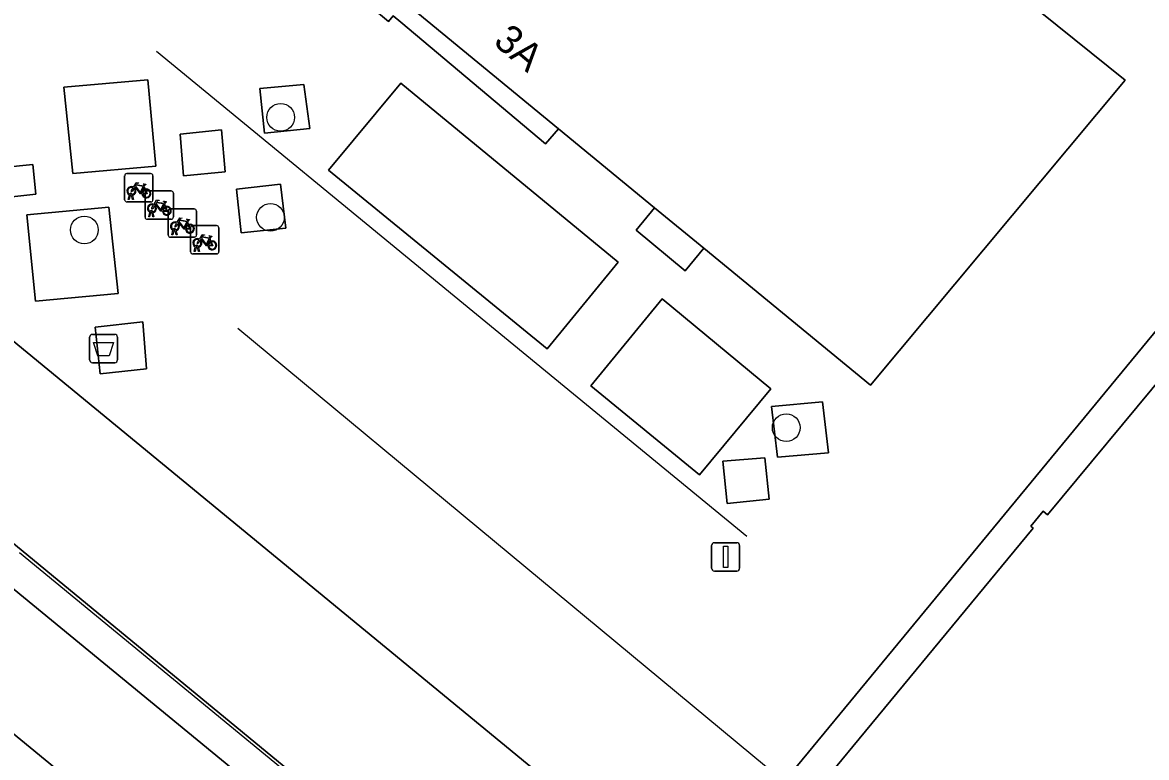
# Model space of a CAD drawing. Extents: x 161772 to 163126, y 383092 to 383917.
# Drawn here: x 161997.2 to 162036.88, y 383246.72 to 383272.69 of the extents above; entities that cross this region are included whole.
import ezdxf

# ---------------------------------------------------------------- set-up
doc = ezdxf.new("R2010")
doc.units = 0
for name, color, linetype in [('IMGEO_Afval_apart_plaats', 7, 'Continuous'), ('IMGEO_Boom', 7, 'Continuous'), ('IMGEO_Erf', 7, 'Continuous'), ('IMGEO_Fietsenrek', 7, 'Continuous'), ('IMGEO_Groenvoorziening', 7, 'Continuous'), ('IMGEO_Lichtmast', 7, 'Continuous'), ('IMGEO_Lijnafwatering', 7, 'Continuous'), ('IMGEO_Pand', 7, 'Continuous'), ('IMGEO_Pand_nummerreeks', 7, 'Continuous'), ('IMGEO_Parkeervlak_gesloten', 7, 'Continuous'), ('IMGEO_Rijbaan_lokaal_open', 7, 'Continuous'), ('IMGEO_Voetpad_gesloten', 7, 'Continuous')]:
    doc.layers.add(name, color=color, linetype=linetype)

msp = doc.modelspace()

# ---------------------------------------------------------------- linework, layer by layer
at = {"layer": 'IMGEO_Afval_apart_plaats'}
for p, q in [((161999.567, 383260.77), (161999.567, 383261.57)), ((161999.567, 383261.57), (161999.567, 383260.77)), ((161999.667, 383261.67), (162000.457, 383261.67)), ((162000.457, 383261.67), (161999.667, 383261.67)), ((162000.557, 383261.57), (162000.557, 383260.77)), ((162000.557, 383260.77), (162000.557, 383261.57)), ((162000.457, 383260.67), (161999.667, 383260.67)), ((161999.667, 383260.67), (162000.457, 383260.67))]:
    msp.add_line(p, q, dxfattribs=at)
msp.add_lwpolyline([(161999.71, 383261.384), (162000.414, 383261.384), (162000.265, 383260.914), (161999.859, 383260.914), (161999.71, 383261.384)], dxfattribs=at)
for centre, start, end in [((161999.667, 383261.57), 90, 180), ((161999.667, 383261.57), 90, 180), ((162000.457, 383261.57), 0, 90), ((162000.457, 383261.57), 360, 90), ((161999.667, 383260.77), 180, 270), ((161999.667, 383260.77), 180, 270), ((162000.457, 383260.77), 270, 0), ((162000.457, 383260.77), 270, 0)]:
    msp.add_arc(centre, 0.1, start, end, dxfattribs=at)
at = {"layer": 'IMGEO_Boom'}
for centre in [(162006.314, 383269.338), (162005.957, 383265.808), (161999.387, 383265.361), (162024.163, 383258.375)]:
    msp.add_circle(centre, 0.489, dxfattribs=at)
at = {"layer": 'IMGEO_Erf'}
for points in [[(162100.456, 383238.097), (162111.993, 383252.292), (162112.228, 383252.578), (162118.339, 383260.004), (162114.439, 383263.213), (162114.338, 383263.296), (162092.847, 383280.981), (162088.992, 383283.992), (162067.794, 383258.294), (162049.772, 383273.051), (162070.949, 383298.816), (162069.017, 383300.403), (162024.178, 383245.963)], [(162025.005, 383245.286), (162032.884, 383254.827), (162032.799, 383254.897), (162033.229, 383255.427), (162033.392, 383255.294), (162037.586, 383260.356)]]:
    msp.add_lwpolyline(points, dxfattribs=at)
for points in [[(162012.84, 383275.431), (162009.111, 383278.492), (162006.887, 383275.781), (162007.901, 383274.927), (162007.748, 383274.718), (162010.119, 383272.72), (162010.293, 383272.927), (162010.561, 383272.701), (162015.661, 383268.403), (162016.121, 383268.939), (162010.962, 383273.181)], [(162021.258, 383264.714), (162019.517, 383266.146), (162018.866, 383265.355), (162020.598, 383263.911)]]:
    msp.add_lwpolyline(points, close=True, dxfattribs=at)
at = {"layer": 'IMGEO_Fietsenrek'}
for p, q in [((162000.808, 383266.427), (162000.808, 383267.268)), ((162000.808, 383267.268), (162000.808, 383266.427)), ((162000.883, 383267.352), (162001.724, 383267.352)), ((162001.724, 383267.352), (162000.883, 383267.352)), ((162001.808, 383267.277), (162001.808, 383266.436)), ((162001.808, 383266.436), (162001.808, 383267.277)), ((162001.495, 383266.901), (162001.531, 383266.806)), ((162000.935, 383266.436), (162000.974, 383266.596)), ((162001.004, 383266.584), (162000.969, 383266.436)), ((162001.046, 383266.608), (162001.045, 383266.612)), ((162001.087, 383266.436), (162001.053, 383266.578)), ((162001.077, 383266.619), (162001.078, 383266.612)), ((162001.085, 383266.582), (162001.12, 383266.436)), ((162001.529, 383265.812), (162001.529, 383266.653)), ((162001.529, 383266.653), (162001.529, 383265.812)), ((162001.604, 383266.737), (162002.445, 383266.737)), ((162002.445, 383266.737), (162001.604, 383266.737)), ((162002.529, 383266.662), (162002.529, 383265.821)), ((162002.529, 383265.821), (162002.529, 383266.662)), ((162001.733, 383266.352), (162000.892, 383266.352)), ((162000.892, 383266.352), (162001.733, 383266.352)), ((162000.969, 383266.436), (162000.935, 383266.436)), ((162001.12, 383266.436), (162001.087, 383266.436)), ((162002.216, 383266.286), (162002.252, 383266.191)), ((162002.419, 383266.104), (162003.26, 383266.104)), ((162003.26, 383266.104), (162002.419, 383266.104)), ((162002.454, 383265.737), (162001.613, 383265.737)), ((162001.613, 383265.737), (162002.454, 383265.737)), ((162001.656, 383265.821), (162001.695, 383265.981)), ((162001.69, 383265.821), (162001.656, 383265.821)), ((162001.725, 383265.969), (162001.69, 383265.821)), ((162001.767, 383265.993), (162001.766, 383265.997)), ((162001.808, 383265.821), (162001.774, 383265.963)), ((162001.798, 383266.004), (162001.799, 383265.997)), ((162001.806, 383265.967), (162001.841, 383265.821)), ((162001.841, 383265.821), (162001.808, 383265.821)), ((162002.344, 383265.179), (162002.344, 383266.02)), ((162002.344, 383266.02), (162002.344, 383265.179)), ((162003.344, 383266.029), (162003.344, 383265.188)), ((162003.344, 383265.188), (162003.344, 383266.029)), ((162002.471, 383265.188), (162002.51, 383265.348)), ((162002.54, 383265.336), (162002.505, 383265.188)), ((162002.582, 383265.36), (162002.581, 383265.364)), ((162002.623, 383265.188), (162002.589, 383265.33)), ((162002.613, 383265.371), (162002.614, 383265.364)), ((162002.621, 383265.334), (162002.656, 383265.188)), ((162003.031, 383265.653), (162003.067, 383265.558)), ((162003.133, 383264.589), (162003.133, 383265.43)), ((162003.133, 383265.43), (162003.133, 383264.589)), ((162003.208, 383265.514), (162004.049, 383265.514)), ((162004.049, 383265.514), (162003.208, 383265.514)), ((162004.133, 383265.439), (162004.133, 383264.598)), ((162004.133, 383264.598), (162004.133, 383265.439)), ((162003.269, 383265.104), (162002.428, 383265.104)), ((162002.428, 383265.104), (162003.269, 383265.104)), ((162002.505, 383265.188), (162002.471, 383265.188)), ((162002.656, 383265.188), (162002.623, 383265.188)), ((162003.82, 383265.063), (162003.856, 383264.968)), ((162004.058, 383264.514), (162003.217, 383264.514)), ((162003.217, 383264.514), (162004.058, 383264.514)), ((162003.26, 383264.598), (162003.299, 383264.758)), ((162003.294, 383264.598), (162003.26, 383264.598)), ((162003.329, 383264.746), (162003.294, 383264.598)), ((162003.371, 383264.77), (162003.37, 383264.774)), ((162003.412, 383264.598), (162003.378, 383264.74)), ((162003.402, 383264.781), (162003.403, 383264.774)), ((162003.41, 383264.744), (162003.445, 383264.598)), ((162003.445, 383264.598), (162003.412, 383264.598))]:
    msp.add_line(p, q, dxfattribs=at)
for points in [[(162001.142, 383266.826), (162001.09, 383266.736), (162001.05, 383266.711), (162001.051, 383266.758), (162001.106, 383266.852)], [(162001.121, 383266.878), (162001.216, 383267.042), (162001.302, 383267.028), (162001.304, 383267.019), (162001.248, 383267.008), (162001.221, 383266.963), (162001.477, 383266.922)], [(162001.417, 383266.634), (162001.367, 383266.634), (162001.176, 383266.885), (162001.157, 383266.853)], [(162001.464, 383266.897), (162001.207, 383266.938), (162001.19, 383266.909), (162001.357, 383266.689), (162001.464, 383266.897)], [(162001.512, 383266.799), (162001.482, 383266.876), (162001.373, 383266.658), (162001.416, 383266.658)], [(162001.477, 383266.922), (162001.502, 383266.971), (162001.496, 383266.975), (162001.473, 383266.979), (162001.461, 383266.986), (162001.46, 383266.989), (162001.462, 383266.994), (162001.557, 383266.979), (162001.559, 383266.969), (162001.549, 383266.956), (162001.537, 383266.95), (162001.523, 383266.956), (162001.495, 383266.901)], [(162001.446, 383266.658), (162001.566, 383266.657), (162001.522, 383266.771)], [(162001.542, 383266.778), (162001.597, 383266.633), (162001.447, 383266.633)], [(162001.863, 383266.211), (162001.811, 383266.121), (162001.771, 383266.096), (162001.772, 383266.143), (162001.827, 383266.237)], [(162001.842, 383266.263), (162001.937, 383266.427), (162002.023, 383266.413), (162002.025, 383266.404), (162001.969, 383266.393), (162001.942, 383266.348), (162002.198, 383266.307)], [(162002.138, 383266.019), (162002.088, 383266.019), (162001.897, 383266.27), (162001.878, 383266.238)], [(162002.185, 383266.282), (162001.928, 383266.323), (162001.911, 383266.294), (162002.078, 383266.074), (162002.185, 383266.282)], [(162002.233, 383266.184), (162002.203, 383266.261), (162002.094, 383266.043), (162002.137, 383266.043)], [(162002.167, 383266.043), (162002.287, 383266.042), (162002.243, 383266.156)], [(162002.263, 383266.163), (162002.318, 383266.018), (162002.168, 383266.018)], [(162002.198, 383266.307), (162002.223, 383266.356), (162002.217, 383266.36), (162002.194, 383266.364), (162002.182, 383266.371), (162002.181, 383266.374), (162002.183, 383266.379), (162002.278, 383266.364), (162002.28, 383266.354), (162002.27, 383266.341), (162002.258, 383266.335), (162002.244, 383266.341), (162002.216, 383266.286)], [(162002.657, 383265.63), (162002.752, 383265.794), (162002.838, 383265.78), (162002.84, 383265.771), (162002.784, 383265.76), (162002.757, 383265.715), (162003.013, 383265.674)], [(162003, 383265.649), (162002.743, 383265.69), (162002.726, 383265.661), (162002.893, 383265.441), (162003, 383265.649)], [(162003.013, 383265.674), (162003.038, 383265.723), (162003.032, 383265.727), (162003.009, 383265.731), (162002.997, 383265.738), (162002.996, 383265.741), (162002.998, 383265.746), (162003.093, 383265.731), (162003.095, 383265.721), (162003.085, 383265.708), (162003.073, 383265.702), (162003.059, 383265.708), (162003.031, 383265.653)], [(162002.678, 383265.578), (162002.626, 383265.488), (162002.586, 383265.463), (162002.587, 383265.51), (162002.642, 383265.604)], [(162002.953, 383265.386), (162002.903, 383265.386), (162002.712, 383265.637), (162002.693, 383265.605)], [(162003.048, 383265.551), (162003.018, 383265.628), (162002.909, 383265.41), (162002.952, 383265.41)], [(162002.982, 383265.41), (162003.102, 383265.409), (162003.058, 383265.523)], [(162003.078, 383265.53), (162003.133, 383265.385), (162002.983, 383265.385)], [(162003.467, 383264.988), (162003.415, 383264.898), (162003.375, 383264.873), (162003.376, 383264.92), (162003.431, 383265.014)], [(162003.446, 383265.04), (162003.541, 383265.204), (162003.627, 383265.19), (162003.629, 383265.181), (162003.573, 383265.17), (162003.546, 383265.125), (162003.802, 383265.084)], [(162003.742, 383264.796), (162003.692, 383264.796), (162003.501, 383265.047), (162003.482, 383265.015)], [(162003.789, 383265.059), (162003.532, 383265.1), (162003.515, 383265.071), (162003.682, 383264.851), (162003.789, 383265.059)], [(162003.837, 383264.961), (162003.807, 383265.038), (162003.698, 383264.82), (162003.741, 383264.82)], [(162003.771, 383264.82), (162003.891, 383264.819), (162003.847, 383264.933)], [(162003.867, 383264.94), (162003.922, 383264.795), (162003.772, 383264.795)], [(162003.802, 383265.084), (162003.827, 383265.133), (162003.821, 383265.137), (162003.798, 383265.141), (162003.786, 383265.148), (162003.785, 383265.151), (162003.787, 383265.156), (162003.882, 383265.141), (162003.884, 383265.131), (162003.874, 383265.118), (162003.862, 383265.112), (162003.848, 383265.118), (162003.82, 383265.063)]]:
    msp.add_lwpolyline(points, dxfattribs=at)
for centre, radius, start, end in [((162000.886, 383267.274), 0.0779, 92.4484, 184.2845), ((162000.886, 383267.274), 0.0779, 92.4484, 184.2845), ((162001.73, 383267.274), 0.0779, 2.4484, 94.2845), ((162001.73, 383267.274), 0.0779, 2.4484, 94.2845), ((162001.048, 383266.737), 0.159, 62.6766, 242.1369), ((162001.048, 383266.737), 0.129, 63.3192, 238.903), ((162001.048, 383266.737), 0.159, 283.5766, 46.6042), ((162001.028, 383266.608), 0.0499, 12.8025, 158.6934), ((162001.048, 383266.737), 0.159, 253.9967, 271.7867), ((162001.028, 383266.608), 0.0174, 12.8025, 163.4502), ((162001.048, 383266.737), 0.129, 253.415, 269.0204), ((162001.048, 383266.737), 0.129, 283.6043, 43.4302), ((162001.575, 383266.653), 0.159, 113.3408, 178.3217), ((162001.575, 383266.653), 0.159, 187.0065, 105.7708), ((162001.575, 383266.653), 0.129, 113.923, 177.9556), ((162001.575, 383266.653), 0.129, 188.6715, 104.5883), ((162001.607, 383266.659), 0.0779, 92.4484, 184.2845), ((162001.607, 383266.659), 0.0779, 92.4484, 184.2845), ((162002.451, 383266.659), 0.0779, 2.4484, 94.2845), ((162002.451, 383266.659), 0.0779, 2.4484, 94.2845), ((162000.886, 383266.43), 0.0779, 182.4484, 274.2845), ((162000.886, 383266.43), 0.0779, 182.4484, 274.2845), ((162001.769, 383266.122), 0.159, 62.6766, 242.1369), ((162001.769, 383266.122), 0.129, 63.3192, 238.903), ((162001.73, 383266.43), 0.0779, 272.4484, 4.2845), ((162001.73, 383266.43), 0.0779, 272.4484, 4.2845), ((162001.769, 383266.122), 0.129, 283.6043, 43.4302), ((162001.769, 383266.122), 0.159, 283.5766, 46.6042), ((162002.296, 383266.038), 0.159, 113.3408, 178.3217), ((162002.296, 383266.038), 0.159, 187.0065, 105.7708), ((162002.296, 383266.038), 0.129, 113.923, 177.9556), ((162002.296, 383266.038), 0.129, 188.6715, 104.5883), ((162002.422, 383266.026), 0.0779, 92.4484, 184.2845), ((162002.422, 383266.026), 0.0779, 92.4484, 184.2845), ((162003.266, 383266.026), 0.0779, 2.4484, 94.2845), ((162003.266, 383266.026), 0.0779, 2.4484, 94.2845), ((162001.607, 383265.815), 0.0779, 182.4484, 274.2845), ((162001.607, 383265.815), 0.0779, 182.4484, 274.2845), ((162001.749, 383265.993), 0.0499, 12.8025, 158.6934), ((162001.769, 383266.122), 0.159, 253.9967, 271.7867), ((162001.749, 383265.993), 0.0174, 12.8025, 163.4502), ((162001.769, 383266.122), 0.129, 253.415, 269.0204), ((162002.451, 383265.815), 0.0779, 272.4484, 4.2845), ((162002.451, 383265.815), 0.0779, 272.4484, 4.2845), ((162002.584, 383265.489), 0.159, 62.6766, 242.1369), ((162002.584, 383265.489), 0.129, 63.3192, 238.903), ((162002.564, 383265.36), 0.0499, 12.8025, 158.6934), ((162002.584, 383265.489), 0.159, 253.9967, 271.7867), ((162002.564, 383265.36), 0.0174, 12.8025, 163.4502), ((162002.584, 383265.489), 0.129, 253.415, 269.0204), ((162002.584, 383265.489), 0.129, 283.6043, 43.4302), ((162002.584, 383265.489), 0.159, 283.5766, 46.6042), ((162003.111, 383265.405), 0.159, 113.3408, 178.3217), ((162003.111, 383265.405), 0.159, 187.0065, 105.7708), ((162003.111, 383265.405), 0.129, 113.923, 177.9556), ((162003.111, 383265.405), 0.129, 188.6715, 104.5883), ((162003.211, 383265.436), 0.0779, 92.4484, 184.2845), ((162003.211, 383265.436), 0.0779, 92.4484, 184.2845), ((162004.055, 383265.436), 0.0779, 2.4484, 94.2845), ((162004.055, 383265.436), 0.0779, 2.4484, 94.2845), ((162002.422, 383265.182), 0.0779, 182.4484, 274.2845), ((162002.422, 383265.182), 0.0779, 182.4484, 274.2845), ((162003.373, 383264.899), 0.159, 62.6766, 242.1369), ((162003.373, 383264.899), 0.129, 63.3192, 238.903), ((162003.266, 383265.182), 0.0779, 272.4484, 4.2845), ((162003.266, 383265.182), 0.0779, 272.4484, 4.2845), ((162003.373, 383264.899), 0.129, 283.6043, 43.4302), ((162003.373, 383264.899), 0.159, 283.5766, 46.6042), ((162003.9, 383264.815), 0.159, 113.3408, 178.3217), ((162003.9, 383264.815), 0.159, 187.0065, 105.7708), ((162003.9, 383264.815), 0.129, 113.923, 177.9556), ((162003.9, 383264.815), 0.129, 188.6715, 104.5883), ((162003.211, 383264.592), 0.0779, 182.4484, 274.2845), ((162003.211, 383264.592), 0.0779, 182.4484, 274.2845), ((162003.353, 383264.77), 0.0499, 12.8025, 158.6934), ((162003.373, 383264.899), 0.159, 253.9967, 271.7867), ((162003.353, 383264.77), 0.0174, 12.8025, 163.4502), ((162003.373, 383264.899), 0.129, 253.415, 269.0204), ((162004.055, 383264.592), 0.0779, 272.4484, 4.2845), ((162004.055, 383264.592), 0.0779, 272.4484, 4.2845)]:
    msp.add_arc(centre, radius, start, end, dxfattribs=at)
at = {"layer": 'IMGEO_Groenvoorziening'}
for points in [[(162001.904, 383267.618), (162001.626, 383270.659), (161998.662, 383270.404), (161998.975, 383267.359)], [(162007.13, 383270.5), (162005.583, 383270.353), (162005.746, 383268.786), (162007.343, 383268.945)], [(162004.351, 383267.418), (162004.232, 383268.893), (162002.762, 383268.739), (162002.891, 383267.272)], [(161997.676, 383266.624), (161997.566, 383267.672), (161996.52, 383267.568), (161996.614, 383266.51)], [(162006.307, 383266.975), (162004.755, 383266.803), (162004.924, 383265.256), (162006.502, 383265.421)], [(162000.255, 383266.164), (161997.353, 383265.891), (161997.663, 383262.839), (162000.583, 383263.119)], [(162023.85, 383257.331), (162025.656, 383257.482), (162025.448, 383259.285), (162023.644, 383259.128)], [(162023.562, 383255.843), (162023.404, 383257.313), (162021.922, 383257.192), (162022.075, 383255.691)]]:
    msp.add_lwpolyline(points, close=True, dxfattribs=at)
at = {"layer": 'IMGEO_Lichtmast'}
for p, q in [((162021.528, 383253.409), (162021.528, 383254.209)), ((162021.528, 383254.209), (162021.528, 383253.409)), ((162021.628, 383254.309), (162022.418, 383254.309)), ((162022.418, 383254.309), (162021.628, 383254.309)), ((162022.518, 383254.209), (162022.518, 383253.409)), ((162022.518, 383253.409), (162022.518, 383254.209)), ((162022.418, 383253.309), (162021.628, 383253.309)), ((162021.628, 383253.309), (162022.418, 383253.309))]:
    msp.add_line(p, q, dxfattribs=at)
msp.add_lwpolyline([(162021.948, 383254.184), (162022.098, 383254.184), (162022.098, 383253.434), (162021.948, 383253.434), (162021.948, 383254.184)], dxfattribs=at)
for centre, start, end in [((162021.628, 383254.209), 90, 180), ((162021.628, 383254.209), 90, 180), ((162022.418, 383254.209), 0, 90), ((162022.418, 383254.209), 360, 90), ((162021.628, 383253.409), 180, 270), ((162021.628, 383253.409), 180, 270), ((162022.418, 383253.409), 270, 0), ((162022.418, 383253.409), 270, 0)]:
    msp.add_arc(centre, 0.1, start, end, dxfattribs=at)
at = {"layer": 'IMGEO_Lijnafwatering'}
for points in [[(162012.444, 383263.023), (162001.934, 383271.662)], [(162022.772, 383254.534), (162012.444, 383263.023)], [(162014.415, 383253.897), (162004.806, 383261.875)], [(161997.1, 383253.959), (162011.215, 383242.341)], [(162024.024, 383245.919), (162014.415, 383253.897)]]:
    msp.add_lwpolyline(points, dxfattribs=at)
at = {"layer": 'IMGEO_Pand'}
msp.add_lwpolyline([(162028.327, 383276.946), (162019.883, 383283.867), (162018.165, 383281.809), (162014.379, 383284.914), (162009.111, 383278.492), (162012.84, 383275.431), (162010.962, 383273.181), (162016.121, 383268.939), (162019.517, 383266.146), (162021.258, 383264.714), (162027.134, 383259.881), (162036.134, 383270.654)], close=True, dxfattribs=at)
msp.add_lwpolyline([(162037.586, 383260.356), (162033.392, 383255.294), (162033.229, 383255.427), (162032.799, 383254.897), (162032.884, 383254.827), (162025.005, 383245.286)], dxfattribs=at)
at = {"layer": 'IMGEO_Parkeervlak_gesloten'}
for points in [[(162015.729, 383261.157), (162018.234, 383264.219), (162010.555, 383270.546), (162008.005, 383267.477)], [(162021.107, 383256.708), (162023.616, 383259.747), (162019.785, 383262.922), (162017.262, 383259.853)], [(161994.063, 383254.984), (161991.551, 383251.928), (161991.934, 383251.613), (161992.962, 383250.769), (162003.025, 383242.509), (162005.54, 383245.553)]]:
    msp.add_lwpolyline(points, close=True, dxfattribs=at)
at = {"layer": 'IMGEO_Rijbaan_lokaal_open'}
for points in [[(161982.816, 383272.991), (162022.186, 383240.601), (162022.991, 383241.58), (162025.594, 383244.804), (162025.005, 383245.286), (162024.178, 383245.963), (162069.017, 383300.403)], [(162054.895, 383187.865), (162058.675, 383184.763), (162059.171, 383185.317), (162057.611, 383186.767), (162058.979, 383188.263), (162060.56, 383186.888), (162066.195, 383193.13), (162067.57, 383194.688), (162068.256, 383195.442), (161976.98, 383270.676), (161965.539, 383280.118), (161962.128, 383275.94), (161955.86, 383268.264), (161962.269, 383262.995), (161962.168, 383262.726), (161966.806, 383258.778), (161967.104, 383258.925), (161971.077, 383255.833), (162035.261, 383203.214), (162035.951, 383202.874)]]:
    msp.add_lwpolyline(points, dxfattribs=at)
for points in [[(161982.816, 383272.991), (161980.385, 383274.991), (161956.7, 383294.535), (161953.358, 383290.171), (161965.539, 383280.118), (161976.98, 383270.676), (162068.256, 383195.442), (162072.024, 383199.58), (162068.652, 383202.355), (162022.469, 383240.368), (162022.186, 383240.601)], [(162028.327, 383276.946), (162036.134, 383270.654), (162027.134, 383259.881), (162021.258, 383264.714), (162020.598, 383263.911), (162018.866, 383265.355), (162019.517, 383266.146), (162016.121, 383268.939), (162015.661, 383268.403), (162010.561, 383272.701), (162010.293, 383272.927), (162010.119, 383272.72), (162007.748, 383274.718), (162007.901, 383274.927), (162006.887, 383275.781), (162009.111, 383278.492), (162014.379, 383284.914), (162018.165, 383281.809), (162019.883, 383283.867)], [(162001.904, 383267.618), (161998.975, 383267.359), (161998.662, 383270.404), (162001.626, 383270.659)], [(162007.13, 383270.5), (162007.343, 383268.945), (162005.746, 383268.786), (162005.583, 383270.353)], [(162018.234, 383264.219), (162015.729, 383261.157), (162008.005, 383267.477), (162010.555, 383270.546)], [(162004.351, 383267.418), (162002.891, 383267.272), (162002.762, 383268.739), (162004.232, 383268.893)], [(161997.676, 383266.624), (161996.614, 383266.51), (161996.52, 383267.568), (161997.566, 383267.672)], [(162006.307, 383266.975), (162006.502, 383265.421), (162004.924, 383265.256), (162004.755, 383266.803)], [(162000.255, 383266.164), (162000.583, 383263.119), (161997.663, 383262.839), (161997.353, 383265.891)], [(162023.616, 383259.747), (162021.107, 383256.708), (162017.262, 383259.853), (162019.785, 383262.922)], [(162001.583, 383260.45), (161999.943, 383260.277), (161999.763, 383261.931), (162001.448, 383262.112)], [(162025.448, 383259.285), (162025.656, 383257.482), (162023.85, 383257.331), (162023.644, 383259.128)], [(162023.562, 383255.843), (162022.075, 383255.691), (162021.922, 383257.192), (162023.404, 383257.313)], [(162003.025, 383242.509), (161992.962, 383250.769), (161991.934, 383251.613), (161991.551, 383251.928), (161994.063, 383254.984), (162005.54, 383245.553)]]:
    msp.add_lwpolyline(points, close=True, dxfattribs=at)
at = {"layer": 'IMGEO_Voetpad_gesloten'}
msp.add_lwpolyline([(161999.943, 383260.277), (162001.583, 383260.45), (162001.448, 383262.112), (161999.763, 383261.931)], close=True, dxfattribs=at)

# ---------------------------------------------------------------- texts
at = {"layer": 'IMGEO_Pand_nummerreeks'}
msp.add_text('3A', height=1, rotation=319.8758, dxfattribs=at).set_placement((162013.785, 383271.946))

doc.saveas('drawing.dxf')
